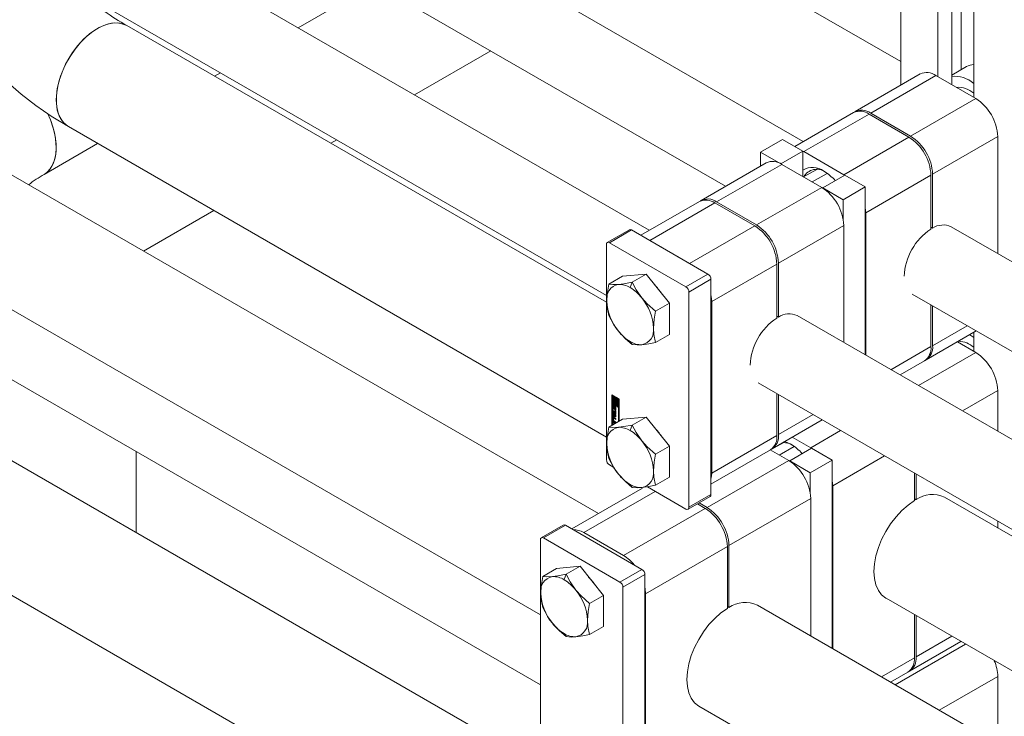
# Model space of a CAD drawing. Header units: millimetres. Extents: x 525 to 29324, y 175 to 20618.
# Tile 376 of 588: x 18470 to 18723, y 14992 to 15171. Entities that reach past the tile are written whole.
import ezdxf

# ---------------------------------------------------------------- set-up
doc = ezdxf.new("R2010")
doc.units = ezdxf.units.MM
doc.linetypes.add('SLD-Continua', pattern=[0])

msp = doc.modelspace()

# ---------------------------------------------------------------- linework, layer by layer
at = {"color": 7, "linetype": 'SLD-Continua', "lineweight": 18, "ltscale": 35}
for p, q in [((18696.73, 15159.94), (18500.16, 15273.39)), ((18696.73, 15159.94), (18500.16, 15273.39)), ((18696.73, 15159.94), (18500.16, 15273.39)), ((18696.73, 15159.94), (18500.16, 15273.39)), ((18696.73, 15159.94), (18500.16, 15273.39)), ((18632.08, 15116.56), (18403.33, 15248.58)), ((18671.68, 15139.42), (18482.53, 15248.58)), ((18393.33, 15231.26), (18621.07, 15099.82)), ((18472.53, 15231.26), (18651.67, 15127.87)), ((18712.29, 15228.54), (18712.29, 15157.88)), ((18696.73, 15223.64), (18696.73, 15153.88)), ((18706.28, 15218.14), (18706.28, 15156.07)), ((18709.81, 15220.18), (18709.81, 15154.03)), ((18715.47, 15212.83), (18715.47, 15150.76)), ((18541.85, 15168.64), (18561.44, 15179.95)), ((18619.05, 15043.71), (18401.59, 15169.21)), ((18621.07, 15098.04), (18497.76, 15169.21)), ((18591.34, 15162.69), (18571.75, 15151.38)), ((18591.34, 15162.69), (18571.75, 15151.38)), ((18591.34, 15162.69), (18571.75, 15151.38)), ((18591.34, 15162.69), (18571.75, 15151.38)), ((18591.34, 15162.69), (18571.75, 15151.38)), ((18520.3, 15156.2), (18521.84, 15157.09)), ((18713.64, 15158.66), (18709.81, 15156.45)), ((18701.75, 15156.77), (18684.99, 15147.1)), ((18705.75, 15156.38), (18688.99, 15146.7)), ((18705.75, 15156.38), (18716, 15150.46)), ((18716, 15150.46), (18699.24, 15140.79)), ((18684.57, 15146.86), (18669.46, 15138.14)), ((18671.81, 15136.79), (18688.57, 15146.46)), ((18698.82, 15140.54), (18688.57, 15146.46)), ((18688.99, 15146.7), (18699.24, 15140.79)), ((18386.59, 15143.23), (18604.1, 15017.7)), ((18482.76, 15143.23), (18621.07, 15063.4)), ((18551.74, 15139.83), (18550.2, 15138.94)), ((18551.74, 15139.83), (18550.2, 15138.94)), ((18551.74, 15139.83), (18550.2, 15138.94)), ((18551.74, 15139.83), (18550.2, 15138.94)), ((18551.74, 15139.83), (18550.2, 15138.94)), ((18660.67, 15136.69), (18666.33, 15139.95)), ((18671.56, 15136.93), (18666.33, 15139.95)), ((18682.06, 15130.87), (18698.82, 15140.54)), ((18721.66, 15140.66), (18704.9, 15130.99)), ((18721.66, 15140.66), (18721.66, 15110.57)), ((18476.54, 15130.95), (18490.29, 15138.88)), ((18665.9, 15133.67), (18671.56, 15136.93)), ((18671.56, 15130.4), (18671.56, 15136.93)), ((18671.56, 15136.92), (18671.81, 15136.79)), ((18682.06, 15130.87), (18671.81, 15136.79)), ((18660.67, 15136.69), (18665.9, 15133.67)), ((18660.67, 15133.06), (18660.67, 15136.69)), ((18662.15, 15133.92), (18645.39, 15124.25)), ((18666.15, 15133.52), (18649.39, 15123.85)), ((18665.9, 15133.67), (18665.9, 15133.66)), ((18666.15, 15133.52), (18676.4, 15127.61)), ((18675.12, 15132.23), (18671.75, 15130.29)), ((18673.99, 15129), (18677.83, 15131.21)), ((18676.65, 15127.46), (18682.31, 15130.73)), ((18682.06, 15130.87), (18682.3, 15130.72)), ((18687.54, 15127.71), (18682.31, 15130.73)), ((18687.72, 15121.07), (18704.48, 15130.74)), ((18704.48, 15116.86), (18704.48, 15130.74)), ((18704.9, 15130.99), (18704.9, 15117.1)), ((18676.4, 15127.61), (18659.64, 15117.93)), ((18676.65, 15127.46), (18676.65, 15127.46)), ((18676.65, 15127.46), (18681.88, 15124.44)), ((18681.88, 15124.44), (18687.54, 15127.71)), ((18687.54, 15084.55), (18687.54, 15127.71)), ((18681.88, 15124.44), (18681.88, 15119.53)), ((18520.19, 15121.62), (18502.12, 15111.19)), ((18520.19, 15121.62), (18502.12, 15111.19)), ((18520.19, 15121.62), (18502.12, 15111.19)), ((18520.19, 15121.62), (18502.12, 15111.19)), ((18520.19, 15121.62), (18502.12, 15111.19)), ((18644.97, 15124), (18629.87, 15115.29)), ((18632.21, 15113.93), (18648.97, 15123.61)), ((18659.22, 15117.69), (18648.97, 15123.61)), ((18649.39, 15123.85), (18659.64, 15117.93)), ((18687.72, 15121.07), (18687.72, 15084.45)), ((18626.96, 15116.7), (18621.3, 15113.44)), ((18621.85, 15113.38), (18627.51, 15116.65)), ((18647.16, 15105.3), (18627.51, 15116.65)), ((18642.46, 15108.02), (18659.22, 15117.69)), ((18682.06, 15117.81), (18665.3, 15108.14)), ((18682.06, 15117.81), (18682.06, 15087.71)), ((18704.48, 15117.35), (18704.9, 15117.1)), ((19567.17, 14622.58), (18709.67, 15117.48)), ((18621.07, 15112.93), (18621.07, 15057.56)), ((18621.85, 15113.38), (18641.51, 15102.04)), ((18642.46, 15108.02), (18632.21, 15113.93)), ((18604.1, 14978.84), (18380.38, 15107.96)), ((18648.12, 15098.22), (18664.88, 15107.89)), ((18664.88, 15094), (18664.88, 15107.89)), ((18665.3, 15108.14), (18665.3, 15094.25)), ((18625.24, 15104.73), (18621.68, 15102.68)), ((18631.25, 15105.27), (18625.24, 15104.73)), ((18631.25, 15105.27), (18627.69, 15103.22)), ((18637.27, 15097.8), (18631.25, 15105.27)), ((18641.51, 15102.04), (18647.16, 15105.3)), ((18642.29, 15100.69), (18647.94, 15103.96)), ((18647.94, 15048.59), (18647.94, 15103.96)), ((18627.69, 15103.22), (18627.15, 15101.83)), ((18642.29, 15100.69), (18642.29, 15045.32)), ((18699.69, 15100.16), (19557.37, 14605.15)), ((18637.27, 15097.8), (18633.7, 15095.74)), ((18637.27, 15089.78), (18637.27, 15097.8)), ((18648.12, 15098.22), (18648.12, 15054.12)), ((18704.48, 15086.65), (18704.48, 15097.39)), ((18704.9, 15097.15), (18704.9, 15086.89)), ((18664.88, 15094.49), (18665.3, 15094.25)), ((19469.59, 14633.19), (18670.08, 15094.63)), ((18713.79, 15092.02), (18704.9, 15086.89)), ((18637.27, 15089.78), (18633.7, 15087.72)), ((18703.24, 15083.23), (18716.13, 15090.67)), ((18715.47, 15089.03), (18714.45, 15089.7)), ((18715.47, 15090.28), (18715.47, 15085.43)), ((18627.15, 15087.95), (18627.69, 15087.18)), ((18694.19, 15080.71), (18704.48, 15086.65)), ((18711.27, 15087.86), (18716, 15085.13)), ((18716, 15085.13), (18701.27, 15076.63)), ((18365.38, 15081.97), (18604.1, 14944.2)), ((18461.55, 15081.97), (18604.1, 14999.7)), ((18696.54, 15079.36), (18702.82, 15082.98)), ((18660.09, 15077.3), (19459.79, 14615.76)), ((18622.49, 15074.22), (18624.34, 15073.15)), ((18622.49, 15066.39), (18622.49, 15074.22)), ((18622.63, 15074.14), (18622.63, 15066.47)), ((18622.8, 15074), (18622.66, 15073.92)), ((18622.66, 15073.92), (18622.66, 15072.04)), ((18622.84, 15073.82), (18622.66, 15073.92)), ((18622.98, 15073.9), (18622.8, 15074)), ((18622.98, 15073.9), (18622.84, 15073.82)), ((18622.84, 15072.14), (18622.84, 15073.82)), ((18622.98, 15073.02), (18622.98, 15073.9)), ((18623.29, 15073.72), (18623.15, 15073.64)), ((18623.15, 15073.64), (18623.15, 15073.16)), ((18623.33, 15073.54), (18623.15, 15073.64)), ((18623.47, 15073.62), (18623.29, 15073.72)), ((18623.47, 15073.62), (18623.33, 15073.54)), ((18623.33, 15072.93), (18623.33, 15073.54)), ((18623.47, 15073.01), (18623.47, 15073.62)), ((18623.64, 15073.52), (18623.5, 15073.44)), ((18624.31, 15073.13), (18623.64, 15073.52)), ((18664.88, 15063.79), (18664.88, 15074.54)), ((18665.3, 15074.29), (18665.3, 15064.04)), ((18721.66, 15075.33), (18712.59, 15070.1)), ((18721.66, 15075.33), (18721.66, 15064.86)), ((18622.66, 15072.04), (18623.33, 15071.66)), ((18622.66, 15071.84), (18622.8, 15071.92)), ((18624.17, 15070.97), (18622.66, 15071.84)), ((18622.66, 15071.84), (18622.66, 15066.49)), ((18622.88, 15071.52), (18622.74, 15071.44)), ((18622.74, 15070.94), (18622.74, 15071.44)), ((18622.88, 15071.02), (18622.74, 15070.94)), ((18624.31, 15071.05), (18622.8, 15071.92)), ((18622.98, 15072.23), (18622.84, 15072.14)), ((18623.15, 15071.96), (18622.84, 15072.14)), ((18622.88, 15071.02), (18622.88, 15071.52)), ((18622.93, 15071.29), (18622.93, 15070.86)), ((18622.98, 15071.38), (18622.95, 15071.36)), ((18622.98, 15071.37), (18622.96, 15071.36)), ((18622.98, 15071.36), (18622.97, 15071.36)), ((18622.98, 15071.36), (18622.97, 15071.36)), ((18622.98, 15072.23), (18622.98, 15072.58)), ((18623.15, 15072.13), (18622.98, 15072.23)), ((18622.98, 15071.57), (18622.98, 15071.36)), ((18623.02, 15070.8), (18623.03, 15071.27)), ((18623.17, 15071.35), (18623.03, 15071.27)), ((18623.15, 15073.18), (18623.08, 15073.13)), ((18623.15, 15072.24), (18623.15, 15071.96)), ((18623.16, 15070.88), (18623.17, 15071.35)), ((18623.21, 15071.13), (18623.2, 15070.66)), ((18623.37, 15071.28), (18623.23, 15071.2)), ((18623.37, 15071.28), (18623.23, 15071.2)), ((18623.4, 15071.28), (18623.25, 15071.2)), ((18623.4, 15071.28), (18623.26, 15071.2)), ((18623.42, 15071.25), (18623.28, 15071.17)), ((18623.44, 15071.21), (18623.3, 15071.13)), ((18623.44, 15071.17), (18623.3, 15071.08)), ((18623.3, 15070.65), (18623.3, 15071.08)), ((18623.47, 15073.01), (18623.33, 15072.93)), ((18623.47, 15072.35), (18623.33, 15072.27)), ((18623.33, 15071.66), (18623.33, 15072.27)), ((18623.47, 15071.74), (18623.33, 15071.66)), ((18623.44, 15070.73), (18623.44, 15071.17)), ((18623.47, 15071.74), (18623.47, 15072.35)), ((18623.49, 15071.01), (18623.49, 15070.5)), ((18624.17, 15073.05), (18623.5, 15073.44)), ((18623.5, 15073.44), (18623.5, 15072.83)), ((18623.64, 15072.25), (18623.5, 15072.16)), ((18623.5, 15072.16), (18623.5, 15071.56)), ((18623.5, 15071.56), (18623.68, 15071.46)), ((18623.69, 15072.24), (18623.64, 15072.25)), ((18623.68, 15073.13), (18623.99, 15072.95)), ((18623.68, 15072.86), (18623.68, 15073.13)), ((18623.82, 15072.94), (18623.68, 15072.86)), ((18623.68, 15071.46), (18623.68, 15071.94)), ((18623.82, 15071.54), (18623.68, 15071.46)), ((18623.75, 15071.96), (18623.89, 15072.04)), ((18623.82, 15072.94), (18623.82, 15073.05)), ((18623.82, 15071.54), (18623.82, 15072)), ((18623.99, 15072.95), (18623.99, 15071.27)), ((18623.99, 15071.27), (18624.17, 15071.17)), ((18624.31, 15073.13), (18624.17, 15073.05)), ((18624.17, 15071.17), (18624.17, 15073.05)), ((18624.31, 15071.25), (18624.17, 15071.17)), ((18624.31, 15071.05), (18624.17, 15070.97)), ((18624.17, 15067.36), (18624.17, 15070.97)), ((18624.31, 15071.25), (18624.31, 15073.13)), ((18624.31, 15067.45), (18624.31, 15071.05)), ((18624.34, 15073.15), (18624.34, 15067.46)), ((18622.76, 15070.23), (18623.31, 15069.91)), ((18622.76, 15069.95), (18622.76, 15070.23)), ((18622.9, 15070.03), (18622.76, 15069.95)), ((18623.31, 15069.63), (18622.76, 15069.95)), ((18622.76, 15069.84), (18623.49, 15068.97)), ((18622.76, 15069.54), (18622.76, 15069.84)), ((18622.9, 15069.62), (18622.76, 15069.54)), ((18622.88, 15069.4), (18622.76, 15069.54)), ((18622.76, 15068.83), (18622.88, 15068.84)), ((18622.76, 15068.54), (18622.76, 15068.83)), ((18622.9, 15068.62), (18622.76, 15068.54)), ((18623.49, 15068.57), (18622.76, 15068.54)), ((18623.02, 15069.48), (18622.88, 15069.4)), ((18622.88, 15068.84), (18622.88, 15069.4)), ((18623.02, 15068.92), (18622.88, 15068.84)), ((18622.9, 15070.03), (18622.9, 15070.14)), ((18623.45, 15069.71), (18622.9, 15070.03)), ((18622.9, 15069.62), (18622.9, 15069.67)), ((18623.02, 15069.48), (18622.9, 15069.62)), ((18622.9, 15068.62), (18622.9, 15068.85)), ((18623.49, 15068.64), (18622.9, 15068.62)), ((18622.96, 15068.44), (18623.49, 15068.13)), ((18622.97, 15070.54), (18623.11, 15070.62)), ((18623, 15070.74), (18623.14, 15070.82)), ((18623.14, 15070.82), (18623, 15070.74)), ((18623.15, 15070.84), (18623.01, 15070.76)), ((18623.16, 15070.88), (18623.02, 15070.8)), ((18623.02, 15068.92), (18623.02, 15069.48)), ((18623.18, 15069.29), (18623.04, 15069.21)), ((18623.33, 15068.86), (18623.04, 15069.21)), ((18623.04, 15069.21), (18623.04, 15068.84)), ((18623.04, 15068.84), (18623.33, 15068.86)), ((18623.14, 15070.82), (18623.14, 15070.82)), ((18623.47, 15068.94), (18623.18, 15069.29)), ((18623.25, 15070.38), (18623.25, 15070.59)), ((18623.39, 15070.46), (18623.25, 15070.38)), ((18623.26, 15070.37), (18623.4, 15070.45)), ((18623.28, 15070.58), (18623.42, 15070.67)), ((18623.43, 15070.68), (18623.29, 15070.6)), ((18623.44, 15070.73), (18623.3, 15070.65)), ((18623.44, 15070.7), (18623.3, 15070.62)), ((18623.31, 15070.28), (18623.49, 15070.18)), ((18623.31, 15069.91), (18623.31, 15070.28)), ((18623.45, 15069.99), (18623.31, 15069.91)), ((18623.45, 15069.71), (18623.31, 15069.63)), ((18623.31, 15069.26), (18623.31, 15069.63)), ((18623.45, 15069.34), (18623.31, 15069.26)), ((18623.49, 15069.15), (18623.31, 15069.26)), ((18623.47, 15068.94), (18623.33, 15068.86)), ((18623.39, 15070.65), (18623.39, 15070.46)), ((18623.45, 15069.99), (18623.45, 15070.2)), ((18623.45, 15069.34), (18623.45, 15069.71)), ((18623.49, 15069.32), (18623.45, 15069.34)), ((18623.49, 15070.18), (18623.49, 15069.15)), ((18623.49, 15068.97), (18623.49, 15068.57)), ((18631.25, 15068.52), (18625.24, 15067.98)), ((18631.25, 15068.52), (18627.69, 15066.47)), ((18637.27, 15061.05), (18631.25, 15068.52)), ((18674.19, 15069.17), (18665.3, 15064.04)), ((18625.24, 15067.98), (18621.68, 15065.93)), ((18622.88, 15068.39), (18622.74, 15068.31)), ((18622.74, 15067.72), (18622.74, 15068.31)), ((18622.88, 15067.8), (18622.74, 15067.72)), ((18622.76, 15067.35), (18623.45, 15066.95)), ((18622.76, 15067.08), (18622.76, 15067.35)), ((18622.9, 15067.16), (18622.76, 15067.08)), ((18623.01, 15066.93), (18622.76, 15067.08)), ((18622.88, 15067.8), (18622.88, 15068.39)), ((18622.9, 15067.16), (18622.9, 15067.27)), ((18623.15, 15067.01), (18622.9, 15067.16)), ((18622.92, 15068.1), (18622.92, 15067.71)), ((18623.08, 15068.23), (18622.94, 15068.15)), ((18623.11, 15067.41), (18622.96, 15067.33)), ((18623.49, 15067.02), (18622.96, 15067.33)), ((18623.13, 15068.23), (18622.99, 15068.14)), ((18623.49, 15067.86), (18622.99, 15068.14)), ((18622.99, 15067.59), (18623.49, 15067.3)), ((18623.15, 15067.01), (18623.01, 15066.93)), ((18623.01, 15066.7), (18623.01, 15066.93)), ((18623.49, 15067.19), (18623.11, 15067.41)), ((18623.49, 15068.02), (18623.13, 15068.23)), ((18623.15, 15066.78), (18623.15, 15067.01)), ((18623.33, 15066.91), (18623.19, 15066.83)), ((18623.21, 15066.81), (18623.19, 15066.83)), ((18623.19, 15066.83), (18623.19, 15066.8)), ((18623.36, 15066.89), (18623.33, 15066.91)), ((18623.49, 15068.13), (18623.49, 15067.86)), ((18623.49, 15067.3), (18623.49, 15067.02)), ((18627.69, 15066.47), (18627.15, 15065.08)), ((18663.64, 15060.37), (18676.53, 15067.81)), ((18648.12, 15054.12), (18664.88, 15063.79)), ((18673.57, 15060.64), (18668.84, 15063.37)), ((18673.57, 15060.64), (18681.27, 15065.08)), ((18637.27, 15061.05), (18633.7, 15058.99)), ((18637.27, 15053.03), (18637.27, 15061.05)), ((18666.64, 15062), (18663.27, 15060.06)), ((18665.51, 15058.77), (18669.34, 15060.98)), ((18500.16, 15059.69), (18500.16, 15038.83)), ((18500.16, 15059.69), (18500.16, 15038.83)), ((18500.16, 15059.69), (18500.16, 15038.83)), ((18500.16, 15059.69), (18500.16, 15038.83)), ((18500.16, 15059.69), (18500.16, 15038.83)), ((18647.94, 15051.31), (18663.22, 15060.13)), ((18663.19, 15060.11), (18667.92, 15057.38)), ((18663.39, 15060.23), (18663.31, 15060.09)), ((18668.17, 15057.23), (18673.82, 15060.5)), ((18673.57, 15060.64), (18673.82, 15060.5)), ((18679.06, 15057.48), (18673.82, 15060.5)), ((18679.23, 15050.84), (18692.58, 15058.55)), ((18621.85, 15056.22), (18622.93, 15055.59)), ((18667.92, 15057.38), (18646.92, 15045.26)), ((18668.17, 15057.23), (18668.17, 15057.23)), ((18668.17, 15057.23), (18673.4, 15054.21)), ((18673.4, 15054.21), (18679.06, 15057.48)), ((18679.06, 15009.07), (18679.06, 15057.48)), ((18673.4, 15054.21), (18673.4, 15049.3)), ((18700.23, 15047.04), (18700.23, 15054.13)), ((18700.66, 15053.89), (18700.66, 15047.28)), ((18627.15, 15051.2), (18627.69, 15050.44)), ((18637.27, 15053.03), (18633.7, 15050.97)), ((18679.23, 15050.84), (18679.23, 15008.97)), ((18630.36, 15050.24), (18612.19, 15039.75)), ((18615.24, 15038.81), (18633.63, 15049.42)), ((18631.6, 15050.59), (18641.51, 15044.87)), ((18642.29, 15045.32), (18647.94, 15048.59)), ((18642.06, 15044.82), (18647.71, 15048.08)), ((18646.49, 15045.01), (18644.44, 15046.19)), ((18644.87, 15046.44), (18646.92, 15045.26)), ((18673.57, 15047.58), (18652.57, 15035.46)), ((18673.57, 15047.58), (18673.57, 15012.24)), ((18700.23, 15047.53), (18700.66, 15047.28)), ((19459.74, 14614.01), (18707.94, 15047.9)), ((18625.49, 15032.89), (18646.49, 15045.01)), ((18609.99, 15040.76), (18604.33, 15037.49)), ((18604.88, 15037.44), (18610.54, 15040.71)), ((18630.19, 15029.36), (18610.54, 15040.71)), ((18721.66, 15041.77), (18721.66, 15039.99)), ((18625.49, 15032.89), (18615.24, 15038.81)), ((18604.1, 15036.99), (18604.1, 14971.01)), ((18604.88, 15037.44), (18624.54, 15026.09)), ((18631.15, 15023.09), (18652.15, 15035.21)), ((18652.15, 15019.29), (18652.15, 15035.21)), ((18652.57, 15035.46), (18652.57, 15019.53)), ((18608.27, 15029.61), (18604.71, 15027.55)), ((18614.28, 15030.15), (18608.27, 15029.61)), ((18610.72, 15028.09), (18610.18, 15026.71)), ((18614.28, 15030.15), (18610.72, 15028.09)), ((18620.29, 15022.67), (18614.28, 15030.15)), ((18624.54, 15026.09), (18630.19, 15029.36)), ((18625.31, 15024.75), (18630.97, 15028.01)), ((18630.97, 14962.03), (18630.97, 15028.01)), ((18625.31, 15024.75), (18625.31, 14958.76)), ((18631.15, 15023.09), (18631.15, 14966.74)), ((18620.29, 15022.67), (18616.73, 15020.61)), ((18620.29, 15014.65), (18620.29, 15022.67)), ((18692.95, 15021.92), (19509.48, 14550.66)), ((18652.15, 15019.78), (18652.57, 15019.53)), ((19452.44, 14562.72), (18659.86, 15020.15)), ((18700.23, 15006.62), (18700.23, 15017.72)), ((18700.66, 15017.47), (18700.66, 15006.86)), ((18610.18, 15012.82), (18610.72, 15012.06)), ((18620.29, 15014.65), (18616.73, 15012.6)), ((18699, 15003.2), (18712.19, 15010.81)), ((18709.85, 15012.17), (18700.66, 15006.86)), ((18713.39, 15010.12), (18695.31, 14999.69)), ((18691.77, 15001.73), (18700.23, 15006.62)), ((18694.12, 15000.38), (18698.57, 15002.95)), ((18721.66, 15001.83), (18706.63, 14993.16)), ((18721.66, 15001.83), (18721.66, 14984.49)), ((18644.86, 14994.17), (19437.89, 14536.48))]:
    msp.add_line(p, q, dxfattribs=at)
at = {"color": 7, "linetype": 'SLD-Continua', "lineweight": 18, "ltscale": 35, "flags": 128}
for points in [[(18449.34, 15198.94), (18449.08, 15197.03), (18448.9, 15193.24), (18449.03, 15189.47), (18449.48, 15185.73), (18450.24, 15182.02), (18451.3, 15178.36), (18452.67, 15174.74), (18454.34, 15171.19), (18456.32, 15167.69), (18458.6, 15164.28), (18461.18, 15160.94), (18464.05, 15157.7), (18467.22, 15154.57), (18470.67, 15151.56), (18474.38, 15148.67), (18478.34, 15145.94), (18482.76, 15143.23)], [(18479.65, 15150.1), (18479.78, 15152.04), (18480.15, 15154.08), (18480.75, 15156.17), (18481.58, 15158.26), (18482.62, 15160.3), (18483.83, 15162.25), (18485.19, 15164.06), (18486.67, 15165.68), (18488.24, 15167.08), (18489.85, 15168.23), (18491.47, 15169.09), (18493.07, 15169.65), (18494.6, 15169.9), (18496.02, 15169.83), (18497.31, 15169.44), (18497.76, 15169.21)], [(18482.76, 15143.23), (18482.07, 15143.7), (18481.14, 15144.7), (18480.42, 15145.96), (18479.93, 15147.47), (18479.68, 15149.18), (18479.68, 15151.06), (18479.93, 15153.05), (18480.42, 15155.12), (18481.14, 15157.22), (18482.07, 15159.29), (18483.2, 15161.29), (18484.49, 15163.18), (18485.92, 15164.89), (18487.45, 15166.41), (18489.04, 15167.69), (18490.66, 15168.7), (18492.28, 15169.41), (18493.84, 15169.82), (18495.32, 15169.91), (18496.69, 15169.67), (18497.76, 15169.21)], [(18482.76, 15143.23), (18482.62, 15143.32), (18481.58, 15144.17), (18480.75, 15145.3), (18480.15, 15146.69), (18479.78, 15148.3), (18479.65, 15150.1)], [(18476.54, 15130.95), (18477.23, 15131.42), (18478.16, 15132.42), (18478.88, 15133.68), (18479.37, 15135.19), (18479.62, 15136.9), (18479.62, 15138.77), (18479.37, 15140.77), (18478.88, 15142.84), (18478.16, 15144.94), (18477.38, 15146.7)], [(18476.54, 15130.95), (18476.69, 15131.03), (18477.72, 15131.88), (18478.55, 15133.02), (18479.16, 15134.41), (18479.53, 15136.02), (18479.65, 15137.82)], [(18687.54, 15122.79), (18687.61, 15122.41), (18687.72, 15121.07)], [(18621.68, 15102.68), (18621.25, 15100.11), (18621.14, 15098.36)], [(18624.15, 15102.64), (18622.69, 15102.59), (18621.68, 15102.68)], [(18627.69, 15103.22), (18625.52, 15102.81), (18624.15, 15102.64)], [(18630.16, 15099.17), (18628.7, 15101.28), (18627.69, 15103.22)], [(18633.7, 15095.74), (18631.53, 15097.64), (18630.16, 15099.17)], [(18647.94, 15099.94), (18648.01, 15099.56), (18648.12, 15098.22)], [(18621.14, 15098.36), (18621.31, 15096.29), (18621.68, 15094.66)], [(18621.68, 15094.66), (18622.98, 15092.25), (18624.15, 15090.61)], [(18633.16, 15091.42), (18633.33, 15093.68), (18633.7, 15095.74)], [(18633.7, 15087.72), (18633.27, 15089.78), (18633.16, 15091.42)], [(18624.15, 15090.61), (18625.94, 15088.69), (18627.69, 15087.18)], [(18627.69, 15087.18), (18628.99, 15087.09), (18630.16, 15087.14)], [(18630.16, 15087.14), (18631.95, 15087.39), (18633.7, 15087.72)], [(18622.89, 15071.6), (18622.88, 15071.57), (18622.88, 15071.52)], [(18623.15, 15073.16), (18623.06, 15073.12), (18622.99, 15073.05), (18622.95, 15072.95), (18622.94, 15072.82), (18622.95, 15072.68), (18622.99, 15072.53), (18623.06, 15072.38), (18623.15, 15072.24)], [(18623.33, 15072.27), (18623.24, 15072.36), (18623.17, 15072.48), (18623.13, 15072.6), (18623.11, 15072.72), (18623.13, 15072.82), (18623.17, 15072.89), (18623.24, 15072.93), (18623.33, 15072.93)], [(18623.19, 15071.43), (18623.18, 15071.4), (18623.17, 15071.35)], [(18623.37, 15071.28), (18623.37, 15071.28), (18623.37, 15071.28)], [(18623.44, 15071.21), (18623.44, 15071.21), (18623.43, 15071.22)], [(18623.5, 15072.83), (18623.59, 15072.73), (18623.66, 15072.61), (18623.7, 15072.49), (18623.72, 15072.37), (18623.7, 15072.27), (18623.66, 15072.2), (18623.59, 15072.16), (18623.5, 15072.16)], [(18623.68, 15071.94), (18623.77, 15071.97), (18623.84, 15072.04), (18623.88, 15072.15), (18623.89, 15072.27), (18623.88, 15072.42), (18623.84, 15072.57), (18623.77, 15072.72), (18623.68, 15072.86)], [(18622.89, 15068.46), (18622.88, 15068.44), (18622.88, 15068.39)], [(18623.11, 15070.62), (18623.15, 15070.6), (18623.18, 15070.59)], [(18623.4, 15070.45), (18623.45, 15070.43), (18623.48, 15070.42)], [(18621.68, 15065.93), (18621.25, 15063.36), (18621.14, 15061.61)], [(18624.15, 15065.89), (18622.69, 15065.84), (18621.68, 15065.93)], [(18627.69, 15066.47), (18625.52, 15066.06), (18624.15, 15065.89)], [(18630.16, 15062.42), (18628.7, 15064.54), (18627.69, 15066.47)], [(18621.14, 15061.61), (18621.31, 15059.54), (18621.68, 15057.91)], [(18633.7, 15058.99), (18631.53, 15060.9), (18630.16, 15062.42)], [(18666.9, 15062.25), (18667.07, 15062.2), (18668.45, 15061.56)], [(18633.16, 15054.67), (18633.33, 15056.94), (18633.7, 15058.99)], [(18621.68, 15057.91), (18622.98, 15055.5), (18624.15, 15053.86)], [(18624.15, 15053.86), (18625.94, 15051.94), (18627.69, 15050.44)], [(18633.7, 15050.97), (18633.27, 15053.04), (18633.16, 15054.67)], [(18648.12, 15054.12), (18648.01, 15052.91), (18647.94, 15052.6)], [(18630.16, 15050.4), (18631.95, 15050.64), (18633.7, 15050.97)], [(18679.06, 15052.57), (18679.12, 15052.18), (18679.23, 15050.84)], [(18627.69, 15050.44), (18628.99, 15050.34), (18630.16, 15050.4)], [(18692.95, 15021.92), (18692.87, 15021.97), (18691.81, 15022.81), (18690.97, 15023.95), (18690.34, 15025.34), (18689.97, 15026.97), (18689.84, 15028.79), (18689.97, 15030.76), (18690.34, 15032.82), (18690.97, 15034.94), (18691.81, 15037.05), (18692.87, 15039.12), (18694.11, 15041.08), (18695.5, 15042.89), (18697.01, 15044.52), (18698.6, 15045.91), (18700.23, 15047.04)], [(18610.72, 15028.09), (18608.55, 15027.68), (18607.18, 15027.51)], [(18613.19, 15024.04), (18611.73, 15026.16), (18610.72, 15028.09)], [(18604.71, 15027.55), (18604.27, 15024.99), (18604.17, 15023.23)], [(18607.18, 15027.51), (18605.72, 15027.46), (18604.71, 15027.55)], [(18604.17, 15023.23), (18604.34, 15021.16), (18604.71, 15019.54)], [(18616.73, 15020.61), (18614.56, 15022.52), (18613.19, 15024.04)], [(18630.97, 15024.81), (18631.04, 15024.43), (18631.15, 15023.09)], [(18616.19, 15016.3), (18616.36, 15018.56), (18616.73, 15020.61)], [(18604.71, 15019.54), (18606.01, 15017.13), (18607.18, 15015.49)], [(18644.86, 14994.17), (18644.79, 14994.21), (18643.73, 14995.06), (18642.88, 14996.19), (18642.26, 14997.59), (18641.88, 14999.22), (18641.76, 15001.04), (18641.88, 15003.01), (18642.26, 15005.07), (18642.88, 15007.19), (18643.73, 15009.3), (18644.79, 15011.36), (18646.02, 15013.33), (18647.41, 15015.14), (18648.92, 15016.76), (18650.51, 15018.16), (18652.15, 15019.29)], [(18607.18, 15015.49), (18608.97, 15013.56), (18610.72, 15012.06)], [(18616.73, 15012.6), (18616.3, 15014.66), (18616.19, 15016.3)], [(18610.72, 15012.06), (18612.02, 15011.96), (18613.19, 15012.02)], [(18613.19, 15012.02), (18614.98, 15012.26), (18616.73, 15012.6)]]:
    msp.add_lwpolyline(points, dxfattribs=at)
at = {"color": 7, "linetype": 'SLD-Continua', "lineweight": 18, "ltscale": 1225}
for centre, radius, start, end in [((18523.2, 15214.78), 52.19, 226.0205, 240.8264), ((18703.41, 15153.11), 4.02, 54.3909, 114.3073), ((18715.77, 15154.91), 4.31, 93.9334, 119.4683), ((18710.54, 15148.57), 7.6, 49.5843, 95.4903), ((18711.44, 15147.3), 6.04, 48.1218, 93.9257), ((18709.38, 15140.1), 12.29, 2.6023, 57.3977), ((18686.22, 15143.19), 4.02, 54.3909, 114.3073), ((18686.69, 15143.61), 3.86, 53.3147, 119.5144), ((18458.52, 15137.15), 21.14, 1.8171, 26.678), ((18692.2, 15130.19), 12.29, 2.6023, 57.3977), ((18692.62, 15130.43), 12.29, 2.6023, 57.3977), ((18663.81, 15130.25), 4.02, 54.3909, 114.3073), ((18674.07, 15127.97), 4.78, 53.1339, 121.6942), ((18675.11, 15128.5), 3.77, 54.3902, 151.9268), ((18670.34, 15120.83), 12.79, 41.6561, 58.9436), ((18492.28, 15103.2), 31.9, 119.5634, 128.2235), ((18669.78, 15117.25), 12.29, 2.6023, 57.3977), ((18646.62, 15120.33), 4.02, 54.3909, 114.3073), ((18647.09, 15120.76), 3.86, 53.3147, 119.5144), ((18627.18, 15116.2), 0.553, 54.3909, 114.3073), ((18652.6, 15107.33), 12.29, 2.6023, 57.3977), ((18653.02, 15107.58), 12.29, 2.6023, 57.3977), ((18712.87, 15104.1), 15.27, 123.3668, 177.6275), ((18707.63, 15113.04), 4.9, 65.1256, 123.854), ((18621.55, 15113.01), 0.48, 50.815, 189.2203), ((18646.25, 15103.88), 1.69, 2.6023, 57.3977), ((18624.83, 15098.96), 3.74, 100.5633, 189.2501), ((18624.36, 15097.43), 5.21, 57.6568, 92.371), ((18621.44, 15092.36), 11.06, 37.9797, 58.8998), ((18624.66, 15093.54), 12.56, 32.7358, 45.461), ((18640.6, 15100.61), 1.69, 2.6023, 57.3977), ((18620.13, 15090.82), 13.05, 2.6376, 39.7722), ((18634.18, 15098.96), 13.05, 182.6376, 219.7722), ((18673.28, 15081.25), 15.27, 123.3668, 177.6276), ((18668.03, 15090.18), 4.9, 65.1256, 123.854), ((18629.47, 15090.82), 3.74, 280.5633, 9.2501), ((18632.87, 15097.42), 11.06, 217.9797, 238.8998), ((18629.94, 15092.35), 5.21, 237.6568, 272.371), ((18700.55, 15086.21), 3.95, 305.0092, 6.2982), ((18701.17, 15086.39), 3.76, 299.482, 7.6956), ((18711.26, 15081.65), 6.4, 48.8364, 87.0414), ((18709.38, 15074.77), 12.29, 2.6023, 57.3977), ((18622.88, 15071.46), 0.142, 50.815, 189.2203), ((18623.34, 15071.03), 0.462, 181.8482, 208.3744), ((18622.99, 15071.32), 0.0626, 140.0849, 167.5269), ((18623.08, 15071.3), 0.15, 166.7736, 180.4307), ((18622.96, 15071.34), 0.0236, 95.0101, 138.5257), ((18622.96, 15071.34), 0.0274, 60.0939, 89.7327), ((18622.81, 15071.3), 0.317, 57.8294, 59.9969), ((18623.17, 15071.29), 0.142, 50.8734, 189.578), ((18623.3, 15071.14), 0.093, 153.2323, 170.3732), ((18623.38, 15071.13), 0.178, 170.9141, 178.9454), ((18623.25, 15071.17), 0.0335, 114.5836, 153.9137), ((18623.24, 15071.18), 0.0231, 54.9572, 110.7175), ((18623.23, 15071.16), 0.0431, 58.384, 60.0022), ((18623.8, 15072.77), 0.539, 162.4672, 232.2024), ((18622.99, 15070.98), 0.5, 2.6023, 57.3977), ((18623.22, 15071.14), 0.067, 24.2422, 57.3858), ((18623.12, 15071.09), 0.176, 11.4309, 26.732), ((18623.1, 15071.08), 0.202, 0.3672, 12.2359), ((18623.38, 15071.26), 0.0224, 58.3619, 111.0801), ((18623.24, 15071.16), 0.202, 0.3672, 12.2359), ((18622.91, 15072.26), 1.14, 17.6216, 36.8572), ((18623.76, 15072.26), 0.252, 300.8342, 334.9858), ((18623.24, 15070.96), 0.5, 182.6023, 237.3977), ((18622.88, 15068.33), 0.14, 50.815, 189.2203), ((18623.14, 15070.86), 0.213, 180.6019, 195.822), ((18623.08, 15070.85), 0.153, 195.0336, 213.491), ((18623.01, 15070.8), 0.0616, 213.0727, 238.4452), ((18622.99, 15070.76), 0.0218, 233.6925, 298.769), ((18623.06, 15070.65), 0.141, 230.4968, 7.1507), ((18623.34, 15071), 0.45, 215.4867, 238.3314), ((18622.97, 15070.78), 0.0436, 303.5095, 336.9901), ((18622.9, 15070.81), 0.125, 337.0637, 357.0949), ((18623.11, 15070.86), 0.0436, 303.5095, 336.9901), ((18623.04, 15070.89), 0.125, 337.0637, 357.0949), ((18623.27, 15070.61), 0.0258, 236.8556, 278.2009), ((18623.42, 15070.64), 0.318, 237.5394, 239.9935), ((18623.35, 15070.48), 0.142, 230.815, 9.2203), ((18623.26, 15070.61), 0.026, 281.1806, 333.613), ((18623.23, 15070.63), 0.0708, 328.7136, 350.449), ((18623.15, 15070.65), 0.154, 348.7277, 0.3147), ((18623.56, 15070.73), 0.318, 237.5394, 239.9935), ((18623.41, 15070.69), 0.027, 300.6201, 333.0958), ((18623.37, 15070.71), 0.0708, 328.7136, 350.449), ((18623.29, 15070.73), 0.154, 348.7277, 0.3147), ((18623.23, 15067.74), 0.492, 182.6023, 237.3977), ((18623.37, 15067.82), 0.492, 182.6023, 237.3977), ((18622.96, 15068.11), 0.0448, 50.815, 189.2203), ((18623.07, 15067.72), 0.158, 182.6023, 237.3977), ((18623.1, 15068.18), 0.0516, 54.3909, 114.3073), ((18624.83, 15062.21), 3.74, 100.5633, 189.2501), ((18624.36, 15060.68), 5.21, 57.6568, 92.371), ((18621.44, 15055.61), 11.06, 37.9797, 58.8998), ((18624.66, 15056.79), 12.56, 32.7358, 45.461), ((18660.96, 15063.36), 3.95, 305.0092, 6.2982), ((18661.59, 15063.53), 3.75, 298.7962, 7.7584), ((18634.18, 15062.21), 13.05, 182.6376, 219.7722), ((18620.13, 15054.07), 13.05, 2.6376, 39.7722), ((18666.16, 15056.55), 5.47, 61.0006, 86.5932), ((18661.85, 15050.61), 12.79, 41.6561, 58.9436), ((18622.76, 15057.64), 1.69, 182.6023, 237.3977), ((18661.29, 15047.02), 12.29, 2.6023, 57.3977), ((18632.87, 15060.67), 11.06, 217.9797, 238.8998), ((18629.47, 15054.07), 3.74, 280.5633, 9.2501), ((18629.94, 15055.61), 5.21, 237.6568, 272.371), ((18647.4, 15048.53), 0.542, 305.0092, 6.2982), ((18704.84, 15041.25), 7.35, 65.0273, 124.7307), ((18641.81, 15045.24), 0.48, 230.815, 9.2203), ((18639.87, 15034.65), 12.29, 2.6023, 57.3977), ((18640.29, 15034.9), 12.29, 2.6023, 57.3977), ((18610.21, 15040.26), 0.553, 54.3909, 114.3073), ((18612.62, 15034.7), 4.87, 57.4354, 91.3917), ((18604.58, 15037.07), 0.48, 50.815, 189.2203), ((18620.07, 15023.93), 10.47, 38.794, 58.812), ((18629.28, 15027.94), 1.69, 2.6023, 57.3977), ((18607.86, 15023.83), 3.74, 100.5633, 189.2501), ((18607.39, 15022.3), 5.21, 57.6568, 92.371), ((18604.47, 15017.23), 11.06, 37.9797, 58.8998), ((18607.69, 15018.41), 12.56, 32.7358, 45.461), ((18623.63, 15024.67), 1.69, 2.6023, 57.3977), ((18617.21, 15023.83), 13.05, 182.6376, 219.7722), ((18603.16, 15015.7), 13.05, 2.6376, 39.7722), ((18656.76, 15013.49), 7.35, 65.0273, 124.7307), ((18615.9, 15022.29), 11.06, 217.9797, 238.8998), ((18612.5, 15015.69), 3.74, 280.5633, 9.2501), ((18612.97, 15017.23), 5.21, 237.6568, 272.371), ((18696.31, 15006.18), 3.95, 305.0092, 6.2982), ((18696.93, 15006.36), 3.76, 299.482, 7.6956), ((18710.99, 15001.59), 10.67, 1.2975, 23.6073)]:
    msp.add_arc(centre, radius, start, end, dxfattribs=at)

doc.saveas('drawing.dxf')
